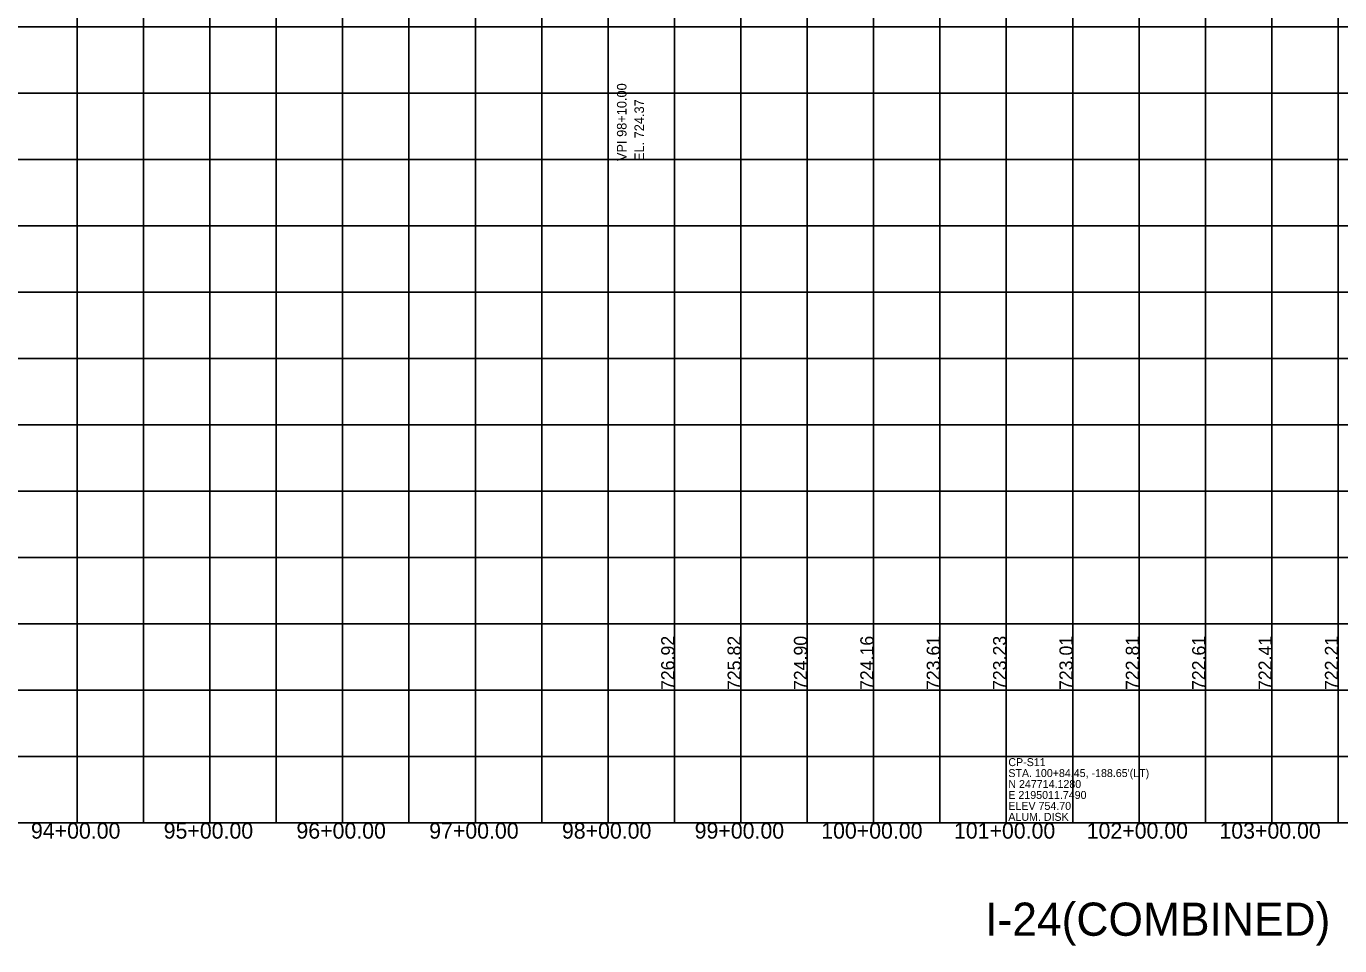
# Model space of a CAD drawing. Extents: x -7164 to 2214450, y -19642 to 253469.
# Drawn here: x 3362 to 4351, y -3093 to -2400 of the extents above; entities that cross this region are included whole.
import ezdxf

# ---------------------------------------------------------------- set-up
doc = ezdxf.new("R2010")
doc.units = 0
for name, color, linetype in [('DESIGN - PROFILE - Proposed Curve Text', 7, 'Continuous'), ('DESIGN - PROFILE - Proposed Text', 7, 'Continuous'), ('DESIGN - SCRATCH - User 1', 7, 'Continuous'), ('DESIGN - SCRATCH - User 2', 7, 'Continuous'), ('DESIGN - SHEET - Light Grid', 7, 'Continuous'), ('SURVEY - PROFILE - Control with Text', 7, 'Continuous'), ('SURVEY - PROFILE - Project Information and Notes', 7, 'Continuous')]:
    doc.layers.add(name, color=color, linetype=linetype)

msp = doc.modelspace()

# ---------------------------------------------------------------- linework, layer by layer
at = {"layer": 'DESIGN - SCRATCH - User 1'}
msp.add_line((0, -3000), (12400, -3000), dxfattribs=at)
msp.add_line((0, -3000), (12400, -3000), dxfattribs=at)
at = {"layer": 'DESIGN - SHEET - Light Grid'}
for p, q in [((3400, -3000), (3400, -1000)), ((3400, -3000), (3400, -1000)), ((3450, -3000), (3450, -1000)), ((3450, -3000), (3450, -1000)), ((3500, -3000), (3500, -1000)), ((3500, -3000), (3500, -1000)), ((3550, -3000), (3550, -1000)), ((3550, -3000), (3550, -1000)), ((3600, -3000), (3600, -1000)), ((3600, -3000), (3600, -1000)), ((3650, -3000), (3650, -1000)), ((3650, -3000), (3650, -1000)), ((3700, -3000), (3700, -1000)), ((3700, -3000), (3700, -1000)), ((3750, -3000), (3750, -1000)), ((3750, -3000), (3750, -1000)), ((3800, -3000), (3800, -1000)), ((3800, -3000), (3800, -1000)), ((3850, -3000), (3850, -1000)), ((3850, -3000), (3850, -1000)), ((3900, -3000), (3900, -1000)), ((3900, -3000), (3900, -1000)), ((3950, -3000), (3950, -1000)), ((3950, -3000), (3950, -1000)), ((4000, -3000), (4000, -1000)), ((4000, -3000), (4000, -1000)), ((4050, -3000), (4050, -1000)), ((4050, -3000), (4050, -1000)), ((4100, -3000), (4100, -1000)), ((4100, -3000), (4100, -1000)), ((4150, -3000), (4150, -1000)), ((4150, -3000), (4150, -1000)), ((4200, -3000), (4200, -1000)), ((4200, -3000), (4200, -1000)), ((4250, -3000), (4250, -1000)), ((4250, -3000), (4250, -1000)), ((4300, -3000), (4300, -1000)), ((4300, -3000), (4300, -1000)), ((4350, -3000), (4350, -1000)), ((4350, -3000), (4350, -1000)), ((0, -2400), (12400, -2400)), ((0, -2400), (12400, -2400)), ((0, -2450), (12400, -2450)), ((0, -2450), (12400, -2450)), ((0, -2500), (12400, -2500)), ((0, -2500), (12400, -2500)), ((0, -2550), (12400, -2550)), ((0, -2550), (12400, -2550)), ((0, -2600), (12400, -2600)), ((0, -2600), (12400, -2600)), ((0, -2650), (12400, -2650)), ((0, -2650), (12400, -2650)), ((0, -2700), (12400, -2700)), ((0, -2700), (12400, -2700)), ((0, -2750), (12400, -2750)), ((0, -2750), (12400, -2750)), ((0, -2800), (12400, -2800)), ((0, -2800), (12400, -2800)), ((0, -2850), (12400, -2850)), ((0, -2850), (12400, -2850)), ((0, -2900), (12400, -2900)), ((0, -2900), (12400, -2900)), ((0, -2950), (12400, -2950)), ((0, -2950), (12400, -2950)), ((-1000, -3000), (11000, -3000)), ((-1000, -3000), (11000, -3000))]:
    msp.add_line(p, q, dxfattribs=at)

# ---------------------------------------------------------------- texts
at = {"layer": 'DESIGN - PROFILE - Proposed Curve Text'}
for s, p in [('VPI 98+10.00', (3813.87, -2501.26)), ('VPI 98+10.00', (3813.87, -2501.26)), ('EL. 724.37', (3827.07, -2501.26)), ('EL. 724.37', (3827.07, -2501.26))]:
    msp.add_text(s, height=7.2, rotation=90, dxfattribs=at).set_placement(p)
at = {"layer": 'DESIGN - PROFILE - Proposed Text'}
for s, p in [('724.90', (3950, -2900)), ('724.90', (3950, -2900)), ('726.92', (3850, -2900)), ('726.92', (3850, -2900)), ('725.82', (3900, -2900)), ('725.82', (3900, -2900)), ('724.16', (4000, -2900)), ('724.16', (4000, -2900)), ('723.61', (4050, -2900)), ('723.61', (4050, -2900)), ('723.23', (4100, -2900)), ('723.23', (4100, -2900)), ('723.01', (4150, -2900)), ('723.01', (4150, -2900)), ('722.81', (4200, -2900)), ('722.81', (4200, -2900)), ('722.61', (4250, -2900)), ('722.61', (4250, -2900)), ('722.41', (4300, -2900)), ('722.41', (4300, -2900)), ('722.21', (4350, -2900)), ('722.21', (4350, -2900))]:
    msp.add_text(s, height=10, rotation=90, dxfattribs=at).set_placement(p)
at = {"layer": 'DESIGN - SCRATCH - User 2'}
for s, p in [('94+00.00', (3365.22, -3012)), ('95+00.00', (3465.22, -3012)), ('96+00.00', (3565.22, -3012)), ('97+00.00', (3665.22, -3012)), ('98+00.00', (3765.22, -3012)), ('99+00.00', (3865.22, -3012)), ('100+00.00', (3960.56, -3012)), ('101+00.00', (4060.56, -3012)), ('102+00.00', (4160.56, -3012)), ('103+00.00', (4260.56, -3012))]:
    msp.add_text(s, height=12, dxfattribs=at).set_placement(p)
at = {"layer": 'SURVEY - PROFILE - Control with Text'}
for s, p in [('CP-S11', (4101.52, -2957.32)), ('CP-S11', (4101.52, -2957.32)), ("STA. 100+84.45, -188.65'(LT)", (4101.52, -2965.57)), ("STA. 100+84.45, -188.65'(LT)", (4101.52, -2965.57)), ('N 247714.1280', (4101.52, -2973.82)), ('N 247714.1280', (4101.52, -2973.82)), ('E 2195011.7490', (4101.52, -2982.07)), ('E 2195011.7490', (4101.52, -2982.07)), ('ELEV 754.70', (4101.52, -2990.32)), ('ELEV 754.70', (4101.52, -2990.32)), ('ALUM. DISK', (4101.52, -2998.57)), ('ALUM. DISK', (4101.52, -2998.57))]:
    msp.add_text(s, height=6, dxfattribs=at).set_placement(p)
at = {"layer": 'SURVEY - PROFILE - Project Information and Notes'}
msp.add_text('I-24(COMBINED)', height=25, dxfattribs=at).set_placement((4084.07, -3085.2))
msp.add_text('I-24(COMBINED)', height=25, dxfattribs=at).set_placement((4084.07, -3085.2))

doc.saveas('drawing.dxf')
